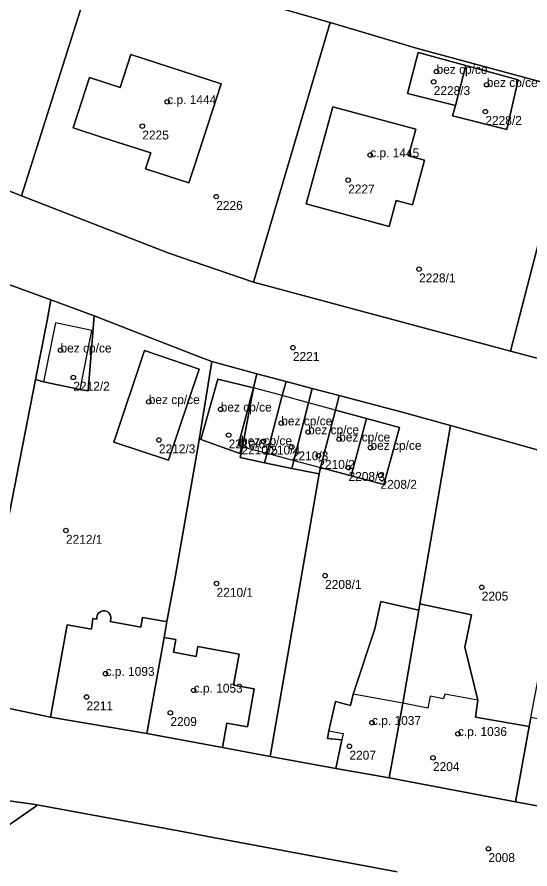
# Model space of a CAD drawing. Extents: x -878211 to -870363, y -1058464 to -1052522.
# Drawn here: x -874551 to -874493.5, y -1055364 to -1055268.4 of the extents above; entities that cross this region are included whole.
import ezdxf

# ---------------------------------------------------------------- set-up
doc = ezdxf.new("R2010")
doc.units = 0
for name, color, linetype in [('Definiční body', 7, 'Continuous'), ('Polygon budovy', 7, 'Continuous'), ('Polygon parcely', 7, 'Continuous')]:
    doc.layers.add(name, color=color, linetype=linetype)

msp = doc.modelspace()

# ---------------------------------------------------------------- linework, layer by layer
at = {"layer": 'Definiční body'}
for centre in [(-874503.95, -1055274.50994), (-874504.27, -1055275.65994), (-874498.32, -1055275.98994), (-874534.16, -1055277.90994), (-874498.47, -1055278.99994), (-874536.95, -1055280.63994), (-874511.39, -1055283.86994), (-874513.86, -1055286.69994), (-874528.66, -1055288.53994), (-874505.91, -1055296.67994), (-874546.13, -1055305.77994), (-874520.06, -1055305.48994), (-874544.69, -1055308.82994), (-874536.23, -1055311.56994), (-874528.16, -1055312.40994), (-874521.37, -1055313.95994), (-874518.36, -1055314.95994), (-874535.09, -1055315.84994), (-874527.27, -1055315.30994), (-874514.87, -1055315.76994), (-874525.88, -1055316.17994), (-874525.83, -1055315.97994), (-874523.35, -1055315.98994), (-874520.18, -1055316.63994), (-874511.36, -1055316.70994), (-874517.21, -1055317.59994), (-874513.82, -1055318.94994), (-874510.24, -1055319.83994), (-874545.52, -1055326.00994), (-874516.45, -1055331.06994), (-874528.62, -1055331.95994), (-874498.88, -1055332.37994), (-874541.08, -1055342.06994), (-874531.19, -1055343.94994), (-874543.21, -1055344.68994), (-874533.81, -1055346.45994), (-874511.19, -1055347.56994), (-874501.55, -1055348.81994), (-874513.72, -1055350.22994), (-874504.35, -1055351.50994), (-874498.13, -1055361.71994)]:
    msp.add_circle(centre, 0.25, dxfattribs=at)
at = {"layer": 'Polygon budovy'}
for points in [[(-874544.72, -1055280.81), (-874541.31, -1055281.93), (-874536, -1055283.64), (-874536.59, -1055285.43), (-874531.73, -1055287.01), (-874531.14, -1055285.21), (-874528.11, -1055275.88), (-874538.23, -1055272.59), (-874539.45, -1055276.3), (-874542.87, -1055275.18)], [(-874506, -1055272.36), (-874507.2, -1055276.98), (-874501.84, -1055278.32), (-874500.68, -1055273.81)], [(-874501.84, -1055278.32), (-874502.14, -1055279.49), (-874496.08, -1055281), (-874494.78, -1055275.42), (-874500.68, -1055273.81)], [(-874518.57, -1055289.34), (-874509.25, -1055291.88), (-874508.46, -1055288.96), (-874506.66, -1055289.45), (-874505.3, -1055284.46), (-874507.1, -1055283.97), (-874506.28, -1055280.99), (-874515.57, -1055278.46)], [(-874548.04, -1055309.33), (-874543.92, -1055310.17), (-874542.63, -1055303.57), (-874546.71, -1055302.72)], [(-874530.57, -1055307.92), (-874536.7, -1055305.79), (-874540.14, -1055316.09), (-874534.01, -1055318.13)], [(-874528.49, -1055309.03), (-874530.4, -1055315.8), (-874526.01, -1055317.37), (-874525.78, -1055316.59), (-874526.2, -1055316.48), (-874524.48, -1055310)], [(-874526.2, -1055316.48), (-874525.78, -1055316.59), (-874525.73, -1055316.6), (-874522.96, -1055317.34), (-874521.27, -1055310.87), (-874524.48, -1055310)], [(-874522.96, -1055317.34), (-874519.95, -1055318.15), (-874518.31, -1055311.67), (-874521.27, -1055310.87)], [(-874519.95, -1055318.15), (-874516.98, -1055318.94), (-874515.3, -1055312.49), (-874518.31, -1055311.67)], [(-874515.3, -1055312.49), (-874516.98, -1055318.94), (-874513.51, -1055319.87), (-874511.82, -1055313.43)], [(-874511.82, -1055313.43), (-874513.51, -1055319.87), (-874509.87, -1055320.84), (-874508.09, -1055314.44)], [(-874547.26, -1055346.95), (-874536.46, -1055348.78), (-874534.51, -1055338.03), (-874534.19, -1055336.23), (-874534.55, -1055336.17), (-874536.94, -1055335.77), (-874537.12, -1055336.85), (-874540.57, -1055336.23), (-874540.51, -1055336.11), (-874540.47, -1055335.95), (-874540.48, -1055335.69), (-874540.56, -1055335.46), (-874540.71, -1055335.25), (-874540.83, -1055335.15), (-874541, -1055335.07), (-874541.16, -1055335.03), (-874541.41, -1055335.03), (-874541.65, -1055335.12), (-874541.85, -1055335.27), (-874541.98, -1055335.43), (-874542.07, -1055335.72), (-874542.07, -1055335.97), (-874542.5, -1055335.89), (-874542.66, -1055337.09), (-874545.39, -1055336.6)], [(-874534.51, -1055338.03), (-874536.46, -1055348.78), (-874527.94, -1055350.34), (-874527.47, -1055347.64), (-874525.14, -1055348.04), (-874524.39, -1055343.77), (-874526.71, -1055343.35), (-874526.09, -1055339.9), (-874530.72, -1055339.03), (-874530.93, -1055340.13), (-874533.47, -1055339.65), (-874533.21, -1055338.23)], [(-874513.29, -1055344.39), (-874513.6, -1055345.63), (-874515.3, -1055345.2), (-874516.03, -1055348.5), (-874514.44, -1055348.8), (-874514.59, -1055349.51), (-874515.25, -1055352.72), (-874509.26, -1055353.77), (-874507.72, -1055345.4)], [(-874507.72, -1055345.4), (-874509.26, -1055353.77), (-874495.11, -1055356.46), (-874493.56, -1055348.01), (-874499.59, -1055346.94), (-874499.32, -1055345.05), (-874503.02, -1055344.36), (-874503.18, -1055344.9), (-874504.65, -1055344.59), (-874504.92, -1055345.95)], [(-874493.56, -1055348.01), (-874495.11, -1055356.46), (-874486.38, -1055358.06), (-874486.09, -1055356.45), (-874484.26, -1055356.76), (-874482.91, -1055349.38), (-874482.83, -1055348.92), (-874493.38, -1055346.99)]]:
    msp.add_lwpolyline(points, close=True, dxfattribs=at)
at = {"layer": 'Polygon parcely'}
for points in [[(-874550.49, -1055288.45), (-874541.99, -1055261.54), (-874551.16, -1055258.17), (-874569.86, -1055250.63), (-874574.93, -1055264.61), (-874571.19, -1055266.15), (-874573.49, -1055271.74), (-874577.09, -1055270.3), (-874579.6, -1055277.04)], [(-874534.29, -1055250.37), (-874537.94, -1055262.67), (-874515.88, -1055269), (-874506.1, -1055271.92), (-874487.84, -1055276.86), (-874480.57, -1055279.06), (-874480.47, -1055278.28), (-874479.24, -1055273.96), (-874480.83, -1055273.32), (-874479.58, -1055269.03), (-874486.14, -1055267.19), (-874485.24, -1055263.92)], [(-874515.88, -1055269), (-874537.94, -1055262.67), (-874541.99, -1055261.54), (-874550.49, -1055288.45), (-874533.99, -1055294.89), (-874524.49, -1055298.15)], [(-874487.84, -1055276.86), (-874506.1, -1055271.92), (-874515.88, -1055269), (-874524.49, -1055298.15), (-874495.66, -1055305.87), (-874492.47, -1055293.61), (-874490.46, -1055286.33), (-874488.6, -1055279.62)], [(-874528.11, -1055275.88), (-874538.23, -1055272.59), (-874539.45, -1055276.3), (-874542.87, -1055275.18), (-874544.72, -1055280.81), (-874541.31, -1055281.93), (-874536, -1055283.64), (-874536.59, -1055285.43), (-874531.73, -1055287.01), (-874531.14, -1055285.21)], [(-874528.11, -1055275.88), (-874531.14, -1055285.21), (-874531.73, -1055287.01), (-874536.59, -1055285.43), (-874536, -1055283.64), (-874541.31, -1055281.93), (-874544.72, -1055280.81), (-874542.87, -1055275.18), (-874539.45, -1055276.3), (-874538.23, -1055272.59)], [(-874500.68, -1055273.81), (-874506, -1055272.36), (-874507.2, -1055276.98), (-874501.84, -1055278.32)], [(-874507.2, -1055276.98), (-874506, -1055272.36), (-874500.68, -1055273.81), (-874494.78, -1055275.42), (-874496.08, -1055281), (-874502.14, -1055279.49), (-874501.84, -1055278.32)], [(-874500.68, -1055273.81), (-874501.84, -1055278.32), (-874502.14, -1055279.49), (-874496.08, -1055281), (-874494.78, -1055275.42)], [(-874518.57, -1055289.34), (-874509.25, -1055291.88), (-874508.46, -1055288.96), (-874506.66, -1055289.45), (-874505.3, -1055284.46), (-874507.1, -1055283.97), (-874506.28, -1055280.99), (-874515.57, -1055278.46)], [(-874518.57, -1055289.34), (-874515.57, -1055278.46), (-874506.28, -1055280.99), (-874507.1, -1055283.97), (-874505.3, -1055284.46), (-874506.66, -1055289.45), (-874508.46, -1055288.96), (-874509.25, -1055291.88)], [(-874482.12, -1055288.6), (-874490.46, -1055286.33), (-874492.47, -1055293.61), (-874495.66, -1055305.87), (-874492.24, -1055306.79), (-874487.32, -1055308.14), (-874484.46, -1055297.38), (-874484, -1055295.72)], [(-874542.35, -1055301.93), (-874547.22, -1055300.13), (-874547.63, -1055302.44), (-874548.92, -1055309.08), (-874548.04, -1055309.33), (-874543.92, -1055310.17), (-874543.04, -1055310.32)], [(-874543.92, -1055310.17), (-874548.04, -1055309.33), (-874548.92, -1055309.08), (-874556.02, -1055345.11), (-874547.26, -1055346.95), (-874545.39, -1055336.6), (-874542.66, -1055337.09), (-874542.5, -1055335.89), (-874542.07, -1055335.97), (-874542.07, -1055335.72), (-874541.98, -1055335.43), (-874541.85, -1055335.27), (-874541.65, -1055335.12), (-874541.41, -1055335.03), (-874541.16, -1055335.03), (-874541, -1055335.07), (-874540.83, -1055335.15), (-874540.71, -1055335.25), (-874540.56, -1055335.46), (-874540.48, -1055335.69), (-874540.47, -1055335.95), (-874540.51, -1055336.11), (-874540.57, -1055336.23), (-874537.12, -1055336.85), (-874536.94, -1055335.77), (-874534.55, -1055336.17), (-874534.19, -1055336.23), (-874533.23, -1055331.07), (-874530.65, -1055316.27), (-874529.14, -1055307.04), (-874530.17, -1055306.66), (-874536.22, -1055304.32), (-874542.35, -1055301.93), (-874543.04, -1055310.32)], [(-874540.14, -1055316.09), (-874536.7, -1055305.79), (-874530.57, -1055307.92), (-874534.01, -1055318.13)], [(-874540.14, -1055316.09), (-874534.01, -1055318.13), (-874530.57, -1055307.92), (-874536.7, -1055305.79)], [(-874530.93, -1055340.13), (-874530.72, -1055339.03), (-874526.09, -1055339.9), (-874526.71, -1055343.35), (-874524.39, -1055343.77), (-874525.14, -1055348.04), (-874527.47, -1055347.64), (-874527.94, -1055350.34), (-874522.62, -1055351.37), (-874517.1, -1055319.64), (-874520.18, -1055319.06), (-874523.24, -1055318.42), (-874525.96, -1055317.8), (-874525.73, -1055316.6), (-874525.78, -1055316.59), (-874526.01, -1055317.37), (-874530.4, -1055315.8), (-874528.49, -1055309.03), (-874524.48, -1055310), (-874524.12, -1055308.42), (-874529.14, -1055307.04), (-874530.65, -1055316.27), (-874533.23, -1055331.07), (-874534.19, -1055336.23), (-874534.51, -1055338.03), (-874533.21, -1055338.23), (-874533.47, -1055339.65)], [(-874524.48, -1055310), (-874525.73, -1055316.6), (-874525.96, -1055317.8), (-874523.24, -1055318.42), (-874522.96, -1055317.34), (-874521.27, -1055310.87), (-874520.81, -1055309.3), (-874524.12, -1055308.42)], [(-874524.48, -1055310), (-874528.49, -1055309.03), (-874530.4, -1055315.8), (-874526.01, -1055317.37), (-874525.78, -1055316.59), (-874526.2, -1055316.48)], [(-874521.27, -1055310.87), (-874522.96, -1055317.34), (-874523.24, -1055318.42), (-874520.18, -1055319.06), (-874519.95, -1055318.15), (-874518.31, -1055311.67), (-874517.9, -1055310.07), (-874520.81, -1055309.3)], [(-874526.2, -1055316.48), (-874525.78, -1055316.59), (-874525.73, -1055316.6), (-874524.48, -1055310)], [(-874516.98, -1055318.94), (-874517.1, -1055319.64), (-874522.62, -1055351.37), (-874515.25, -1055352.72), (-874514.59, -1055349.51), (-874516.17, -1055349.35), (-874516.03, -1055348.5), (-874515.3, -1055345.2), (-874513.6, -1055345.63), (-874513.29, -1055344.39), (-874510.88, -1055337.04), (-874510.19, -1055333.98), (-874505.93, -1055334.96), (-874505.81, -1055334.25), (-874502.37, -1055314.21), (-874507.67, -1055312.76), (-874514.88, -1055310.86), (-874515.3, -1055312.49), (-874511.82, -1055313.43), (-874508.09, -1055314.44), (-874509.87, -1055320.84), (-874513.51, -1055319.87)], [(-874514.88, -1055310.86), (-874517.9, -1055310.07), (-874518.31, -1055311.67), (-874519.95, -1055318.15), (-874520.18, -1055319.06), (-874517.1, -1055319.64), (-874516.98, -1055318.94), (-874515.3, -1055312.49)], [(-874516.98, -1055318.94), (-874513.51, -1055319.87), (-874511.82, -1055313.43), (-874515.3, -1055312.49)], [(-874513.51, -1055319.87), (-874509.87, -1055320.84), (-874508.09, -1055314.44), (-874511.82, -1055313.43)], [(-874488.47, -1055326.14), (-874488.91, -1055326.02), (-874492.55, -1055325.07), (-874490.84, -1055318.54), (-874490.38, -1055317.6), (-874502.37, -1055314.21), (-874505.81, -1055334.25), (-874504.96, -1055334.43), (-874500.03, -1055335.46), (-874500.79, -1055339.1), (-874499.32, -1055345.05), (-874499.59, -1055346.94), (-874493.56, -1055348.01), (-874493.38, -1055346.99), (-874491.69, -1055338.2), (-874489.05, -1055328.24)], [(-874510.88, -1055337.04), (-874513.29, -1055344.39), (-874513.6, -1055345.63), (-874515.3, -1055345.2), (-874516.03, -1055348.5), (-874516.17, -1055349.35), (-874514.59, -1055349.51), (-874515.25, -1055352.72), (-874509.26, -1055353.77), (-874507.72, -1055345.4), (-874505.93, -1055334.96), (-874510.19, -1055333.98)], [(-874500.03, -1055335.46), (-874504.96, -1055334.43), (-874505.81, -1055334.25), (-874505.93, -1055334.96), (-874507.72, -1055345.4), (-874509.26, -1055353.77), (-874495.11, -1055356.46), (-874493.56, -1055348.01), (-874499.59, -1055346.94), (-874499.32, -1055345.05), (-874500.79, -1055339.1)], [(-874542.07, -1055335.72), (-874542.07, -1055335.97), (-874542.5, -1055335.89), (-874542.66, -1055337.09), (-874545.39, -1055336.6), (-874547.26, -1055346.95), (-874536.46, -1055348.78), (-874534.51, -1055338.03), (-874534.19, -1055336.23), (-874534.55, -1055336.17), (-874536.94, -1055335.77), (-874537.12, -1055336.85), (-874540.57, -1055336.23), (-874540.51, -1055336.11), (-874540.47, -1055335.95), (-874540.48, -1055335.69), (-874540.56, -1055335.46), (-874540.71, -1055335.25), (-874540.83, -1055335.15), (-874541, -1055335.07), (-874541.16, -1055335.03), (-874541.41, -1055335.03), (-874541.65, -1055335.12), (-874541.85, -1055335.27), (-874541.98, -1055335.43)], [(-874536.46, -1055348.78), (-874527.94, -1055350.34), (-874527.47, -1055347.64), (-874525.14, -1055348.04), (-874524.39, -1055343.77), (-874526.71, -1055343.35), (-874526.09, -1055339.9), (-874530.72, -1055339.03), (-874530.93, -1055340.13), (-874533.47, -1055339.65), (-874533.21, -1055338.23), (-874534.51, -1055338.03)], [(-874493.38, -1055346.99), (-874493.56, -1055348.01), (-874495.11, -1055356.46), (-874486.38, -1055358.06), (-874481.31, -1055358.93), (-874479.8, -1055350), (-874482.91, -1055349.38), (-874482.83, -1055348.92)]]:
    msp.add_lwpolyline(points, close=True, dxfattribs=at)
for points in [[(-874492.24, -1055306.79), (-874495.66, -1055305.87), (-874524.49, -1055298.15), (-874533.99, -1055294.89), (-874550.49, -1055288.45), (-874579.6, -1055277.04)], [(-874556.02, -1055345.11), (-874548.92, -1055309.08), (-874547.63, -1055302.44), (-874547.22, -1055300.13), (-874562.81, -1055294.43)], [(-874562.81, -1055294.43), (-874547.22, -1055300.13), (-874542.35, -1055301.93), (-874536.22, -1055304.32), (-874530.17, -1055306.66), (-874529.14, -1055307.04), (-874524.12, -1055308.42), (-874520.81, -1055309.3), (-874517.9, -1055310.07), (-874514.88, -1055310.86), (-874507.67, -1055312.76), (-874502.37, -1055314.21), (-874490.38, -1055317.6)], [(-874440.46, -1055366.4), (-874457.59, -1055363.21), (-874467.44, -1055361.45), (-874481.31, -1055358.93), (-874486.38, -1055358.06), (-874495.11, -1055356.46), (-874509.26, -1055353.77), (-874515.25, -1055352.72), (-874522.62, -1055351.37), (-874527.94, -1055350.34), (-874536.46, -1055348.78), (-874547.26, -1055346.95), (-874556.02, -1055345.11), (-874562.33, -1055343.74), (-874576.47, -1055338.44), (-874579.42, -1055337.27), (-874585.41, -1055335.1), (-874590.67, -1055333.14), (-874590.61, -1055333.02), (-874594.38, -1055331.6), (-874598.18, -1055330.17), (-874598.27, -1055330.26), (-874603.46, -1055328.32), (-874608.88, -1055326.22)], [(-874610.53, -1055349.47), (-874560.94, -1055355.08), (-874548.98, -1055356.76), (-874532.49, -1055359.77), (-874529.59, -1055360.33), (-874508.36, -1055364.31)], [(-874556.41, -1055375.5), (-874553.54, -1055360.14), (-874548.81, -1055356.91), (-874548.98, -1055356.76), (-874560.94, -1055355.08), (-874567.71, -1055393.14)], [(-874508.36, -1055364.31), (-874529.59, -1055360.33), (-874532.49, -1055359.77), (-874548.98, -1055356.76), (-874548.81, -1055356.91), (-874553.54, -1055360.14), (-874556.41, -1055375.5)]]:
    msp.add_lwpolyline(points, dxfattribs=at)

# ---------------------------------------------------------------- texts
at = {"layer": 'Definiční body'}
for s, p in [('bez cp/ce', (-874503.95, -1055274.76)), ('bez cp/ce', (-874498.32, -1055276.24)), ('2228/3', (-874504.27, -1055277.149)), ('c.p. 1444', (-874534.16, -1055278.159)), ('2228/2', (-874498.47, -1055280.489)), ('2225', (-874536.95, -1055282.129)), ('c.p. 1445', (-874511.39, -1055284.12)), ('2227', (-874513.86, -1055288.189)), ('2226', (-874528.66, -1055290.029)), ('2228/1', (-874505.91, -1055298.169)), ('bez cp/ce', (-874546.13, -1055306.03)), ('2221', (-874520.06, -1055306.979)), ('2212/2', (-874544.69, -1055310.319)), ('bez cp/ce', (-874536.23, -1055311.82)), ('bez cp/ce', (-874528.16, -1055312.659)), ('bez cp/ce', (-874521.37, -1055314.21)), ('bez cp/ce', (-874518.36, -1055315.21)), ('bez cp/ce', (-874525.88, -1055316.429)), ('bez cp/ce', (-874514.87, -1055316.02)), ('2212/3', (-874535.09, -1055317.339)), ('2210/6', (-874527.27, -1055316.799)), ('2210/5', (-874525.83, -1055317.469)), ('2210/4', (-874523.35, -1055317.479)), ('bez cp/ce', (-874511.36, -1055316.96)), ('2210/3', (-874520.18, -1055318.129)), ('2210/2', (-874517.21, -1055319.089)), ('2208/3', (-874513.82, -1055320.439)), ('2208/2', (-874510.24, -1055321.329)), ('2212/1', (-874545.52, -1055327.499)), ('2208/1', (-874516.45, -1055332.559)), ('2210/1', (-874528.62, -1055333.449)), ('2205', (-874498.88, -1055333.869)), ('c.p. 1093', (-874541.08, -1055342.32)), ('c.p. 1053', (-874531.19, -1055344.2)), ('2211', (-874543.21, -1055346.179)), ('2209', (-874533.81, -1055347.949)), ('c.p. 1037', (-874511.19, -1055347.82)), ('c.p. 1036', (-874501.55, -1055349.07)), ('2207', (-874513.72, -1055351.719)), ('2204', (-874504.35, -1055352.999)), ('2008', (-874498.13, -1055363.209))]:
    msp.add_text(s, height=0.999996, dxfattribs=at).set_placement(p)

doc.saveas('drawing.dxf')
